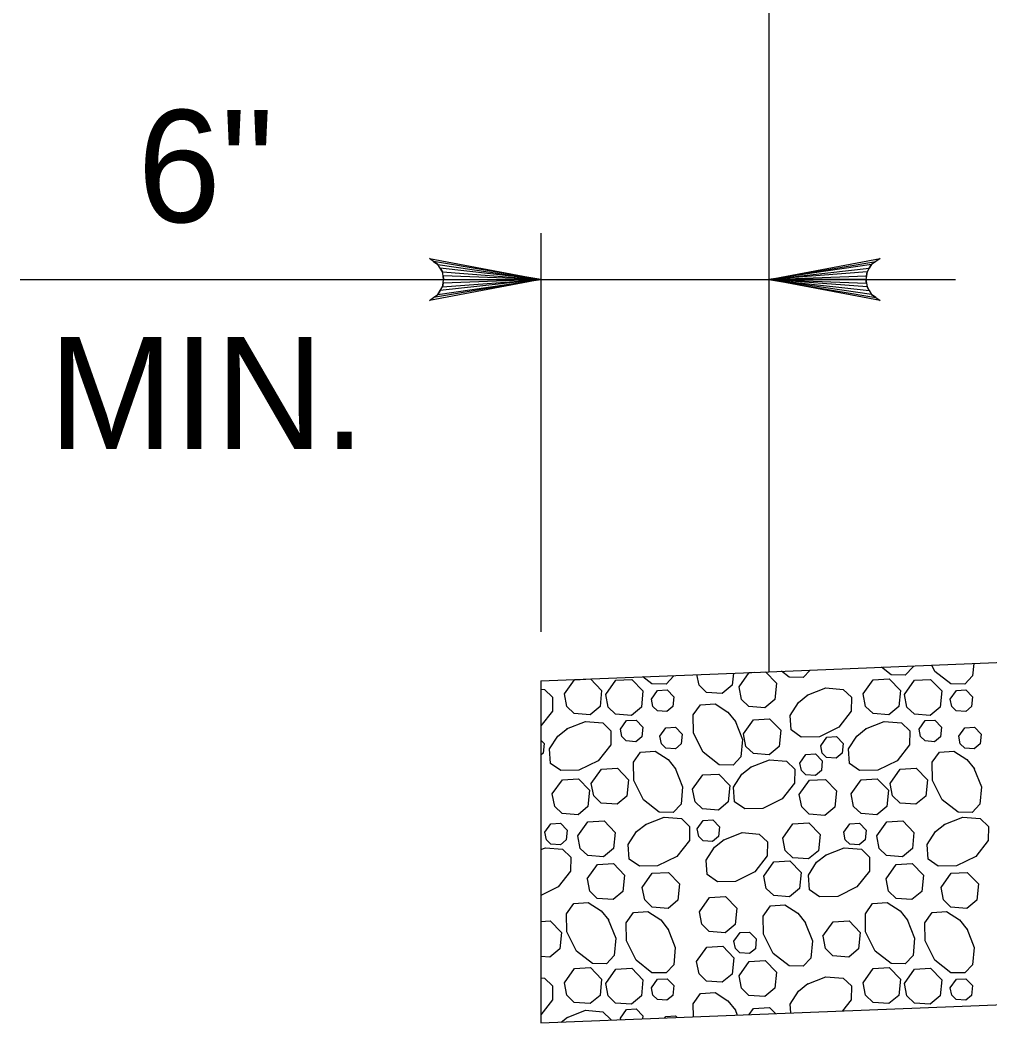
# Model space of a CAD drawing. Extents: x 636530 to 644067, y 294168 to 299122.
# Drawn here: x 639605.82 to 639631.77, y 298219.4 to 298246.22 of the extents above; entities that cross this region are included whole.
import ezdxf

# ---------------------------------------------------------------- set-up
doc = ezdxf.new("R2010")
doc.units = 0
doc.layers.add('1', color=7, linetype='Continuous')

msp = doc.modelspace()

# ---------------------------------------------------------------- linework, layer by layer
at = {"layer": '1'}
for p, q in [((639625.848, 298249.111), (639625.848, 298228.79)), ((639619.752, 298240.523), (639619.752, 298229.861)), ((639605.818, 298239.285), (639630.845, 298239.285)), ((639625.848, 298228.79), (639744.486, 298233.536)), ((639619.752, 298228.546), (639625.848, 298228.79)), ((639619.752, 298228.546), (639619.752, 298219.395)), ((639619.752, 298219.395), (639744.912, 298224.402))]:
    msp.add_line(p, q, dxfattribs=at)
for points in [[(639619.752, 298239.285), (639616.769, 298238.726), (639616.884, 298238.806), (639616.999, 298238.885), (639617.059, 298238.985), (639617.118, 298239.085), (639617.135, 298239.185), (639617.152, 298239.285), (639617.135, 298239.385), (639617.118, 298239.485), (639617.059, 298239.585), (639616.999, 298239.685), (639616.884, 298239.765), (639616.769, 298239.845), (639619.752, 298239.285), (639616.884, 298239.765), (639616.999, 298239.685), (639619.752, 298239.285), (639617.059, 298239.585), (639617.118, 298239.485), (639619.752, 298239.285), (639617.135, 298239.385), (639617.152, 298239.285), (639619.752, 298239.285), (639617.135, 298239.185), (639617.118, 298239.085), (639619.752, 298239.285), (639617.059, 298238.985), (639616.999, 298238.885), (639619.752, 298239.285), (639616.884, 298238.806)], [(639625.848, 298239.285), (639628.831, 298239.845), (639628.716, 298239.765), (639628.601, 298239.685), (639628.541, 298239.585), (639628.482, 298239.485), (639628.465, 298239.385), (639628.448, 298239.285), (639628.465, 298239.185), (639628.482, 298239.085), (639628.541, 298238.985), (639628.601, 298238.885), (639628.716, 298238.806), (639628.831, 298238.726), (639625.848, 298239.285), (639628.716, 298238.806), (639628.601, 298238.885), (639625.848, 298239.285), (639628.541, 298238.985), (639628.482, 298239.085), (639625.848, 298239.285), (639628.465, 298239.185), (639628.448, 298239.285), (639625.848, 298239.285), (639628.465, 298239.385), (639628.482, 298239.485), (639625.848, 298239.285), (639628.541, 298239.585), (639628.601, 298239.685), (639625.848, 298239.285), (639628.716, 298239.765)], [(639625.759, 298228.787), (639626.053, 298228.482), (639626.01, 298228.048), (639625.745, 298227.828), (639625.321, 298227.858), (639625.121, 298228.052), (639625.057, 298228.384)], [(639626.956, 298228.835), (639626.769, 298228.637), (639626.394, 298228.645), (639626.19, 298228.804)], [(639629.713, 298228.945), (639629.711, 298228.922), (639629.502, 298228.703), (639629.127, 298228.71), (639628.869, 298228.911)], [(639631.334, 298229.01), (639631.305, 298228.678), (639631.096, 298228.459), (639630.721, 298228.466), (639630.295, 298228.799), (639630.212, 298228.965)], [(639621.082, 298228.6), (639621.379, 298228.292), (639621.336, 298227.859), (639621.07, 298227.638), (639620.647, 298227.669), (639620.447, 298227.862), (639620.382, 298228.195)], [(639620.382, 298228.195), (639620.651, 298228.577), (639620.953, 298228.594)], [(639621.488, 298228.178), (639621.757, 298228.561), (639622.187, 298228.586), (639622.485, 298228.276), (639622.442, 298227.842), (639622.177, 298227.622), (639621.753, 298227.653), (639621.553, 298227.846), (639621.489, 298228.178)], [(639623.311, 298228.689), (639623.31, 298228.678), (639623.101, 298228.459), (639622.726, 298228.466), (639622.483, 298228.656)], [(639624.906, 298228.753), (639624.874, 298228.428), (639624.608, 298228.207), (639624.184, 298228.238), (639623.985, 298228.432), (639623.93, 298228.714)], [(639625.056, 298228.384), (639625.325, 298228.767), (639625.479, 298228.776)], [(639628.378, 298228.195), (639628.646, 298228.577), (639629.076, 298228.602), (639629.374, 298228.292), (639629.331, 298227.859), (639629.066, 298227.638), (639628.642, 298227.669), (639628.443, 298227.862), (639628.378, 298228.195)], [(639629.484, 298228.178), (639629.753, 298228.561), (639630.182, 298228.586), (639630.481, 298228.276), (639630.437, 298227.842), (639630.172, 298227.622), (639629.748, 298227.653), (639629.549, 298227.846), (639629.484, 298228.178)], [(639619.752, 298228.327), (639619.847, 298228.319), (639620.067, 298228.11), (639620.06, 298227.735), (639619.752, 298227.342)], [(639622.712, 298228.06), (639622.873, 298228.29), (639623.131, 298228.305), (639623.31, 298228.119), (639623.284, 298227.859), (639623.125, 298227.726), (639622.871, 298227.745), (639622.751, 298227.861), (639622.712, 298228.06)], [(639626.878, 298228.16), (639627.381, 298228.359), (639627.843, 298228.319), (639628.062, 298228.11), (639628.055, 298227.735), (639627.722, 298227.309), (639627.207, 298227.052), (639626.721, 298227.043), (639626.448, 298227.237), (639626.422, 298227.624), (639626.644, 298227.97), (639626.898, 298228.173)], [(639630.707, 298228.06), (639630.869, 298228.29), (639631.126, 298228.305), (639631.305, 298228.119), (639631.279, 298227.859), (639631.12, 298227.726), (639630.866, 298227.745), (639630.746, 298227.861), (639630.707, 298228.06)], [(639624.947, 298227.48), (639625.147, 298226.977), (639625.107, 298226.515), (639624.898, 298226.295), (639624.523, 298226.302), (639624.097, 298226.635), (639623.84, 298227.15), (639623.831, 298227.636), (639624.025, 298227.909), (639624.412, 298227.935), (639624.758, 298227.713), (639624.96, 298227.459)], [(639620.443, 298227.261), (639620.946, 298227.461), (639621.408, 298227.421), (639621.628, 298227.212), (639621.621, 298226.837), (639621.287, 298226.411), (639620.772, 298226.153), (639620.287, 298226.145), (639620.013, 298226.339), (639619.988, 298226.726), (639620.209, 298227.071), (639620.463, 298227.274)], [(639621.88, 298227.253), (639622.041, 298227.483), (639622.299, 298227.498), (639622.478, 298227.312), (639622.452, 298227.052), (639622.293, 298226.919), (639622.038, 298226.938), (639621.919, 298227.054), (639621.88, 298227.253)], [(639625.176, 298227.126), (639625.445, 298227.508), (639625.874, 298227.533), (639626.173, 298227.223), (639626.13, 298226.79), (639625.864, 298226.569), (639625.44, 298226.6), (639625.241, 298226.793), (639625.176, 298227.126)], [(639628.438, 298227.261), (639628.941, 298227.461), (639629.403, 298227.421), (639629.623, 298227.212), (639629.616, 298226.837), (639629.283, 298226.411), (639628.768, 298226.153), (639628.282, 298226.145), (639628.009, 298226.339), (639627.983, 298226.726), (639628.205, 298227.071), (639628.459, 298227.274)], [(639629.875, 298227.253), (639630.036, 298227.483), (639630.294, 298227.498), (639630.473, 298227.312), (639630.447, 298227.052), (639630.288, 298226.919), (639630.034, 298226.938), (639629.914, 298227.054), (639629.875, 298227.253)], [(639622.939, 298227.064), (639623.1, 298227.294), (639623.358, 298227.308), (639623.537, 298227.123), (639623.511, 298226.863), (639623.352, 298226.73), (639623.098, 298226.749), (639622.978, 298226.865), (639622.939, 298227.064)], [(639630.934, 298227.064), (639631.096, 298227.294), (639631.353, 298227.308), (639631.532, 298227.123), (639631.506, 298226.863), (639631.347, 298226.73), (639631.093, 298226.749), (639630.973, 298226.865), (639630.934, 298227.064)], [(639619.752, 298226.964), (639619.842, 298226.871), (639619.816, 298226.61), (639619.752, 298226.557)], [(639627.24, 298226.812), (639627.401, 298227.042), (639627.659, 298227.056), (639627.838, 298226.871), (639627.812, 298226.61), (639627.653, 298226.478), (639627.398, 298226.496), (639627.279, 298226.612), (639627.24, 298226.812)], [(639623.345, 298226.211), (639623.545, 298225.708), (639623.505, 298225.246), (639623.296, 298225.026), (639622.921, 298225.033), (639622.495, 298225.366), (639622.237, 298225.882), (639622.229, 298226.367), (639622.423, 298226.64), (639622.81, 298226.666), (639623.156, 298226.445), (639623.358, 298226.191)], [(639631.341, 298226.211), (639631.54, 298225.708), (639631.5, 298225.246), (639631.291, 298225.026), (639630.916, 298225.033), (639630.49, 298225.366), (639630.233, 298225.882), (639630.224, 298226.367), (639630.418, 298226.64), (639630.805, 298226.666), (639631.151, 298226.445), (639631.354, 298226.191)], [(639625.364, 298226.236), (639625.867, 298226.436), (639626.329, 298226.396), (639626.549, 298226.187), (639626.542, 298225.812), (639626.208, 298225.386), (639625.693, 298225.128), (639625.208, 298225.12), (639624.935, 298225.314), (639624.909, 298225.701), (639625.13, 298226.047), (639625.384, 298226.249)], [(639626.685, 298226.345), (639626.846, 298226.575), (639627.104, 298226.59), (639627.283, 298226.404), (639627.257, 298226.144), (639627.098, 298226.011), (639626.843, 298226.03), (639626.724, 298226.146), (639626.685, 298226.345)], [(639621.102, 298225.801), (639621.371, 298226.184), (639621.8, 298226.208), (639622.099, 298225.899), (639622.055, 298225.465), (639621.79, 298225.244), (639621.366, 298225.275), (639621.167, 298225.469), (639621.102, 298225.801)], [(639629.097, 298225.801), (639629.366, 298226.184), (639629.795, 298226.208), (639630.094, 298225.899), (639630.051, 298225.465), (639629.785, 298225.244), (639629.362, 298225.275), (639629.162, 298225.469), (639629.097, 298225.801)], [(639620.059, 298225.521), (639620.328, 298225.903), (639620.757, 298225.928), (639621.056, 298225.618), (639621.012, 298225.184), (639620.747, 298224.964), (639620.323, 298224.995), (639620.124, 298225.188), (639620.059, 298225.52)], [(639623.813, 298225.647), (639624.082, 298226.029), (639624.512, 298226.054), (639624.81, 298225.744), (639624.767, 298225.311), (639624.502, 298225.09), (639624.078, 298225.121), (639623.878, 298225.314), (639623.814, 298225.647)], [(639626.667, 298225.505), (639626.936, 298225.887), (639627.365, 298225.912), (639627.664, 298225.602), (639627.62, 298225.169), (639627.355, 298224.948), (639626.931, 298224.979), (639626.732, 298225.172), (639626.667, 298225.505)], [(639628.054, 298225.521), (639628.323, 298225.903), (639628.753, 298225.928), (639629.051, 298225.618), (639629.008, 298225.184), (639628.743, 298224.964), (639628.319, 298224.995), (639628.119, 298225.188), (639628.055, 298225.52)], [(639620.743, 298224.397), (639621.012, 298224.779), (639621.442, 298224.804), (639621.74, 298224.494), (639621.697, 298224.061), (639621.432, 298223.84), (639621.008, 298223.871), (639620.808, 298224.064), (639620.744, 298224.397)], [(639622.548, 298224.702), (639623.051, 298224.902), (639623.513, 298224.862), (639623.733, 298224.653), (639623.726, 298224.278), (639623.392, 298223.852), (639622.877, 298223.594), (639622.392, 298223.586), (639622.118, 298223.78), (639622.092, 298224.167), (639622.314, 298224.513), (639622.568, 298224.715)], [(639623.936, 298224.584), (639624.097, 298224.814), (639624.355, 298224.828), (639624.534, 298224.643), (639624.508, 298224.382), (639624.349, 298224.25), (639624.094, 298224.268), (639623.975, 298224.385), (639623.936, 298224.584)], [(639628.739, 298224.397), (639629.008, 298224.779), (639629.437, 298224.804), (639629.735, 298224.494), (639629.692, 298224.061), (639629.427, 298223.84), (639629.003, 298223.871), (639628.804, 298224.064), (639628.739, 298224.397)], [(639630.543, 298224.702), (639631.046, 298224.902), (639631.508, 298224.862), (639631.728, 298224.653), (639631.721, 298224.278), (639631.388, 298223.852), (639630.873, 298223.594), (639630.387, 298223.586), (639630.114, 298223.78), (639630.088, 298224.167), (639630.31, 298224.513), (639630.564, 298224.715)], [(639619.862, 298224.496), (639620.023, 298224.725), (639620.281, 298224.74), (639620.46, 298224.554), (639620.434, 298224.294), (639620.275, 298224.162), (639620.021, 298224.18), (639619.901, 298224.296), (639619.862, 298224.496)], [(639624.633, 298224.289), (639625.136, 298224.489), (639625.598, 298224.449), (639625.817, 298224.24), (639625.81, 298223.865), (639625.477, 298223.439), (639624.962, 298223.181), (639624.476, 298223.173), (639624.203, 298223.367), (639624.177, 298223.754), (639624.399, 298224.1), (639624.653, 298224.302)], [(639626.226, 298224.338), (639626.495, 298224.721), (639626.924, 298224.746), (639627.223, 298224.436), (639627.179, 298224.002), (639626.914, 298223.782), (639626.49, 298223.813), (639626.291, 298224.006), (639626.226, 298224.338)], [(639627.857, 298224.496), (639628.019, 298224.725), (639628.276, 298224.74), (639628.456, 298224.554), (639628.43, 298224.294), (639628.271, 298224.162), (639628.016, 298224.18), (639627.896, 298224.296), (639627.858, 298224.496)], [(639619.752, 298224.034), (639619.873, 298224.082), (639620.335, 298224.042), (639620.555, 298223.833), (639620.548, 298223.458), (639620.215, 298223.032), (639619.752, 298222.801)], [(639627.366, 298223.883), (639627.869, 298224.082), (639628.331, 298224.042), (639628.55, 298223.833), (639628.543, 298223.458), (639628.21, 298223.032), (639627.695, 298222.775), (639627.209, 298222.766), (639626.936, 298222.96), (639626.91, 298223.347), (639627.132, 298223.693), (639627.386, 298223.896)], [(639625.72, 298223.326), (639625.989, 298223.709), (639626.418, 298223.734), (639626.717, 298223.424), (639626.673, 298222.99), (639626.408, 298222.77), (639625.984, 298222.801), (639625.785, 298222.994), (639625.72, 298223.326)], [(639620.996, 298223.251), (639621.265, 298223.634), (639621.695, 298223.658), (639621.993, 298223.349), (639621.95, 298222.915), (639621.685, 298222.695), (639621.261, 298222.725), (639621.061, 298222.919), (639620.997, 298223.251)], [(639622.467, 298223.017), (639622.735, 298223.4), (639623.165, 298223.424), (639623.463, 298223.115), (639623.42, 298222.681), (639623.155, 298222.46), (639622.731, 298222.491), (639622.532, 298222.685), (639622.467, 298223.017)], [(639628.992, 298223.251), (639629.261, 298223.634), (639629.69, 298223.658), (639629.988, 298223.349), (639629.945, 298222.915), (639629.68, 298222.695), (639629.256, 298222.725), (639629.057, 298222.919), (639628.992, 298223.251)], [(639630.462, 298223.017), (639630.731, 298223.4), (639631.16, 298223.424), (639631.459, 298223.115), (639631.415, 298222.681), (639631.15, 298222.46), (639630.726, 298222.491), (639630.527, 298222.685), (639630.462, 298223.017)], [(639621.556, 298222.162), (639621.755, 298221.659), (639621.715, 298221.196), (639621.507, 298220.977), (639621.132, 298220.984), (639620.706, 298221.317), (639620.448, 298221.832), (639620.439, 298222.318), (639620.634, 298222.591), (639621.02, 298222.617), (639621.366, 298222.395), (639621.569, 298222.141)], [(639623.995, 298222.367), (639624.264, 298222.749), (639624.694, 298222.774), (639624.992, 298222.464), (639624.949, 298222.031), (639624.684, 298221.81), (639624.26, 298221.841), (639624.06, 298222.034), (639623.996, 298222.367)], [(639629.551, 298222.162), (639629.751, 298221.659), (639629.711, 298221.196), (639629.502, 298220.977), (639629.127, 298220.984), (639628.701, 298221.317), (639628.443, 298221.832), (639628.435, 298222.318), (639628.629, 298222.591), (639629.016, 298222.617), (639629.362, 298222.395), (639629.564, 298222.141)], [(639623.15, 298221.918), (639623.35, 298221.415), (639623.31, 298220.952), (639623.101, 298220.733), (639622.726, 298220.74), (639622.3, 298221.073), (639622.042, 298221.588), (639622.034, 298222.074), (639622.228, 298222.347), (639622.615, 298222.373), (639622.961, 298222.151), (639623.163, 298221.897)], [(639626.818, 298222.097), (639627.018, 298221.594), (639626.978, 298221.131), (639626.769, 298220.912), (639626.394, 298220.919), (639625.968, 298221.252), (639625.71, 298221.767), (639625.702, 298222.253), (639625.896, 298222.526), (639626.283, 298222.552), (639626.629, 298222.33), (639626.831, 298222.076)], [(639631.146, 298221.918), (639631.345, 298221.415), (639631.305, 298220.952), (639631.096, 298220.733), (639630.721, 298220.74), (639630.295, 298221.073), (639630.038, 298221.588), (639630.029, 298222.074), (639630.223, 298222.347), (639630.61, 298222.373), (639630.956, 298222.151), (639631.159, 298221.897)], [(639619.752, 298222.109), (639620.004, 298222.123), (639620.303, 298221.814), (639620.26, 298221.38), (639619.994, 298221.159), (639619.752, 298221.177)], [(639627.301, 298221.716), (639627.57, 298222.099), (639628, 298222.123), (639628.298, 298221.814), (639628.255, 298221.38), (639627.99, 298221.159), (639627.566, 298221.19), (639627.366, 298221.383), (639627.302, 298221.716)], [(639624.919, 298221.583), (639625.081, 298221.812), (639625.338, 298221.827), (639625.517, 298221.641), (639625.492, 298221.381), (639625.332, 298221.249), (639625.078, 298221.267), (639624.958, 298221.383), (639624.92, 298221.583)], [(639623.92, 298221.038), (639624.189, 298221.421), (639624.618, 298221.445), (639624.917, 298221.136), (639624.874, 298220.702), (639624.608, 298220.482), (639624.184, 298220.512), (639623.985, 298220.706), (639623.92, 298221.038)], [(639625.056, 298220.659), (639625.325, 298221.041), (639625.755, 298221.066), (639626.053, 298220.756), (639626.01, 298220.322), (639625.745, 298220.102), (639625.321, 298220.133), (639625.121, 298220.326), (639625.057, 298220.658)], [(639620.382, 298220.469), (639620.651, 298220.852), (639621.08, 298220.876), (639621.379, 298220.567), (639621.336, 298220.133), (639621.07, 298219.912), (639620.647, 298219.943), (639620.447, 298220.136), (639620.382, 298220.469)], [(639621.488, 298220.453), (639621.757, 298220.835), (639622.187, 298220.86), (639622.485, 298220.55), (639622.442, 298220.117), (639622.177, 298219.896), (639621.753, 298219.927), (639621.553, 298220.12), (639621.489, 298220.453)], [(639628.378, 298220.469), (639628.646, 298220.852), (639629.076, 298220.876), (639629.374, 298220.567), (639629.331, 298220.133), (639629.066, 298219.912), (639628.642, 298219.943), (639628.443, 298220.136), (639628.378, 298220.469)], [(639629.484, 298220.453), (639629.753, 298220.835), (639630.182, 298220.86), (639630.481, 298220.55), (639630.437, 298220.117), (639630.172, 298219.896), (639629.748, 298219.927), (639629.549, 298220.12), (639629.484, 298220.453)], [(639619.752, 298220.602), (639619.847, 298220.593), (639620.067, 298220.385), (639620.06, 298220.01), (639619.752, 298219.616)], [(639622.712, 298220.335), (639622.873, 298220.564), (639623.131, 298220.579), (639623.31, 298220.393), (639623.284, 298220.133), (639623.125, 298220.001), (639622.871, 298220.019), (639622.751, 298220.135), (639622.712, 298220.334)], [(639626.878, 298220.434), (639627.381, 298220.633), (639627.843, 298220.593), (639628.062, 298220.385), (639628.055, 298220.01), (639627.827, 298219.718)], [(639630.707, 298220.335), (639630.869, 298220.564), (639631.126, 298220.579), (639631.305, 298220.393), (639631.279, 298220.133), (639631.12, 298220.001), (639630.866, 298220.019), (639630.746, 298220.135), (639630.707, 298220.334)], [(639623.837, 298219.559), (639623.831, 298219.91), (639624.025, 298220.183), (639624.412, 298220.209), (639624.758, 298219.988), (639624.96, 298219.734)], [(639626.438, 298219.663), (639626.422, 298219.898), (639626.644, 298220.244), (639626.898, 298220.447)], [(639620.443, 298219.535), (639620.946, 298219.735), (639621.408, 298219.695), (639621.628, 298219.486), (639621.627, 298219.47)], [(639621.88, 298219.527), (639622.041, 298219.757), (639622.299, 298219.772), (639622.478, 298219.586), (639622.469, 298219.504)], [(639624.947, 298219.754), (639625.006, 298219.605)], [(639625.329, 298219.618), (639625.445, 298219.783), (639625.874, 298219.807), (639626.029, 298219.646)], [(639620.299, 298219.417), (639620.463, 298219.548)], [(639621.889, 298219.481), (639621.88, 298219.527)], [(639623.072, 298219.528), (639623.1, 298219.568), (639623.358, 298219.583), (639623.398, 298219.541)]]:
    msp.add_lwpolyline(points, dxfattribs=at)

# ---------------------------------------------------------------- texts
for s, p in [('6"', (639608.959, 298240.818)), ('MIN.', (639606.585, 298234.746))]:
    msp.add_text(s, height=3, dxfattribs=at).set_placement(p)

doc.saveas('drawing.dxf')
